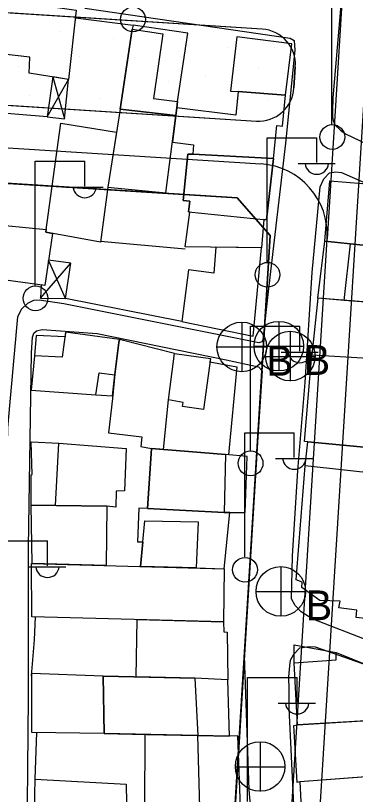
# Model space of a CAD drawing. Extents: x 417997 to 421451, y 4451742 to 4455216.
# Drawn here: x 420404.3 to 420452.3, y 4453298.8 to 4453408.7 of the extents above; entities that cross this region are included whole.
import ezdxf

# ---------------------------------------------------------------- set-up
doc = ezdxf.new("R2010")
doc.units = 0
for name, color, linetype in [('ADAKENARI', 7, 'Continuous'), ('B_Mesken', 7, 'Continuous'), ('B_Sundurma', 7, 'Continuous'), ('B_Teras', 7, 'Continuous'), ('Default', 7, 'Continuous'), ('KALDIRIM', 7, 'Continuous'), ('PL_AYA_PARK_DINLENME', 7, 'Continuous'), ('PL_TİCK', 7, 'Continuous'), ('S_Elektrik_Diregi', 7, 'Continuous'), ('S_Rogar_Kapagi', 7, 'Continuous'), ('S_Rogar_Kapagi_Buski', 7, 'Continuous'), ('Sinir_Duvar_tek_tarafa_ait', 7, 'Continuous'), ('TR_PARKALANI', 7, 'Continuous'), ('TR_TİCK', 7, 'Continuous'), ('Yol_Sose', 7, 'Continuous')]:
    doc.layers.add(name, color=color, linetype=linetype)

# ---------------------------------------------------------------- blocks, each defined once
blk = doc.blocks.new('POINT_DISPLAY')
at = {"layer": 'Default'}
blk.add_line((0, 0), (0, 0), dxfattribs=at)

msp = doc.modelspace()

# ---------------------------------------------------------------- linework, layer by layer
at = {"layer": 'ADAKENARI'}
for p, q in [((420439.12, 4453406.74), (420258.01, 4453418.28)), ((420439.12, 4453406.74), (420258.01, 4453418.28)), ((420262.09, 4453404.99), (420438.3, 4453393.77)), ((420262.09, 4453404.99), (420438.3, 4453393.77)), ((420443.79, 4453401.44), (420443.6, 4453398.45)), ((420443.79, 4453401.44), (420443.6, 4453398.45)), ((420258.45, 4453394.2), (420435.56, 4453382.92)), ((420258.45, 4453394.2), (420435.56, 4453382.92)), ((420435.56, 4453382.92), (420440.24, 4453377.61)), ((420435.56, 4453382.92), (420440.24, 4453377.61)), ((420440.24, 4453377.61), (420434.18, 4453279.14)), ((420440.24, 4453377.61), (420434.18, 4453279.14))]:
    msp.add_line(p, q, dxfattribs=at)
for centre, start, end in [((420438.8, 4453401.75), 356.4375, 86.3557), ((420438.8, 4453401.75), 356.4375, 86.3557), ((420438.61, 4453398.76), 266.3557, 356.4375), ((420438.61, 4453398.76), 266.3557, 356.4375)]:
    msp.add_arc(centre, 5, start, end, dxfattribs=at)
at = {"layer": 'B_Mesken'}
for points in [[(420392.2, 4453401.19), (420394.31, 4453412.09), (420412.83, 4453409.41), (420411.75, 4453399.65), (420406.19, 4453400.54), (420406.31, 4453402.78), (420399.23, 4453403.59), (420399.24, 4453403.24), (420398.12, 4453402.71), (420397.95, 4453402.97), (420397.35, 4453400.5)], [(420427.13, 4453396.54), (420428.59, 4453406.15), (420420.89, 4453407.3), (420420.74, 4453406.73), (420419.04, 4453395.47), (420426.92, 4453394.54), (420427.07, 4453395.65)], [(420442.39, 4453397.43), (420443.28, 4453404.67), (420435.52, 4453405.66), (420434.64, 4453397.97), (420435.71, 4453397.92)], [(420426.44, 4453390.78), (420429.4, 4453390.42), (420429.33, 4453389.12), (420440.69, 4453388.47), (420441.16, 4453393.15), (420441.99, 4453393.07), (420442.39, 4453397.43), (420435.71, 4453397.92), (420435.37, 4453394.6), (420427.07, 4453395.65), (420426.92, 4453394.54)], [(420419.04, 4453395.47), (420417.32, 4453384.45), (420425.51, 4453383.64), (420426.92, 4453394.54)], [(420417.32, 4453384.45), (420416.28, 4453376.68), (420408.56, 4453378.07), (420410.65, 4453393.49), (420418.52, 4453392.18)], [(420439.35, 4453379.86), (420439, 4453375.87), (420428.25, 4453376.04), (420428.91, 4453380.93), (420428.69, 4453380.95), (420428.87, 4453382.45), (420427.97, 4453382.57), (420428.61, 4453389.08), (420429.33, 4453389.12), (420440.69, 4453388.47), (420439.7, 4453379.83)], [(420447.94, 4453376.81), (420448.65, 4453385.32), (420453.26, 4453384.94), (420461.64, 4453381.41), (420460.97, 4453375.45)], [(420402.04, 4453371.34), (420402.86, 4453379.04), (420408.62, 4453378.49), (420408.56, 4453378.07), (420409.51, 4453377.9), (420408.42, 4453370.58), (420403.21, 4453371.27)], [(420432.58, 4453375.97), (420432.27, 4453372.31), (420428.68, 4453372.78), (420427.77, 4453365.48), (420437.84, 4453363.4), (420439, 4453375.87)], [(420446.96, 4453368.76), (420447.94, 4453376.81), (420451.58, 4453376.43), (420460.97, 4453375.45), (420460.5, 4453369.26), (420458.95, 4453369.54), (420458.7, 4453367.85), (420450.7, 4453368.47)], [(420458.06, 4453360.06), (420458.7, 4453367.85), (420446.96, 4453368.76), (420446.12, 4453360.79)], [(420411.26, 4453363.33), (420407.18, 4453363.53), (420406.93, 4453360.64), (420406.5, 4453355.8), (420415.61, 4453355.13), (420417.99, 4453354.98), (420418.29, 4453357.98), (420418.84, 4453362.51), (420418.96, 4453362.94), (420411.35, 4453363.99)], [(420426.74, 4453360.99), (420418.96, 4453362.94), (420418.84, 4453362.51), (420418.29, 4453358.05), (420417.95, 4453354.61), (420417.38, 4453349.79), (420422.13, 4453349.2), (420421.97, 4453347.84), (420423.46, 4453347.55), (420425.19, 4453347.42), (420425.86, 4453354.45)], [(420431.73, 4453359.78), (420435.55, 4453359.09), (420434.33, 4453346.68), (420433.92, 4453346.72), (420425.19, 4453347.42), (420425.86, 4453354.45), (420426.74, 4453360.99), (420431.79, 4453360.26)], [(420458.06, 4453360.06), (420456.94, 4453347.44), (420445.08, 4453348.55), (420446.12, 4453360.79)], [(420406.5, 4453339.58), (420406.46, 4453343.85), (420406.62, 4453343.91), (420406.46, 4453348.51), (420410.37, 4453348.31), (420419.88, 4453347.56), (420419.66, 4453341.61), (420418.47, 4453341.57), (420418.44, 4453339.28), (420417.16, 4453339.44), (420409.91, 4453339.53)], [(420456.94, 4453347.44), (420456.83, 4453345.98), (420456.06, 4453346.06), (420455.85, 4453343.95), (420455.13, 4453336.78), (420457.22, 4453336.58), (420457.16, 4453335.97), (420456.31, 4453327.86), (420455.82, 4453323.35), (420452.37, 4453323.72), (420452.49, 4453324.78), (420449.94, 4453325.1), (420450.11, 4453326.05), (420447.27, 4453326.14), (420444.71, 4453327.97), (420444.74, 4453328.72), (420443.89, 4453329.06), (420445.2, 4453345.13), (420445.55, 4453348.51)], [(420433.76, 4453338.56), (420436.71, 4453338.54), (420437.01, 4453346.42), (420433.92, 4453346.72), (420423.46, 4453347.55), (420422.93, 4453339.1)], [(420406.6, 4453331.34), (420406.5, 4453339.58), (420417.16, 4453339.44), (420417.08, 4453331.06)], [(420422.93, 4453339.1), (420421.71, 4453339.17), (420421.48, 4453334.39), (420422.26, 4453334.4), (420421.93, 4453330.92), (420429.77, 4453330.71), (420433.75, 4453330.6), (420434.53, 4453338.56), (420433.76, 4453338.56), (420422.93, 4453339.1)], [(420433.75, 4453330.6), (420433.65, 4453323.1), (420406.56, 4453323.82), (420406.52, 4453331.34)], [(420421.29, 4453315.35), (420421.46, 4453323.42), (420433.65, 4453323.1), (420433.71, 4453321.68), (420434.18, 4453321.65), (420434.25, 4453314.91), (420429.59, 4453315.16)], [(420443.64, 4453317.31), (420443.65, 4453319.89), (420449.57, 4453318.77), (420454.24, 4453316.92), (420454.09, 4453316.49), (420457.61, 4453316.02), (420457.81, 4453309.4), (420444.1, 4453308.6)], [(420416.63, 4453315.45), (420406.52, 4453315.83), (420406.53, 4453307.55), (420416.8, 4453307.4)], [(420434.47, 4453306.99), (420434.25, 4453314.91), (420429.59, 4453315.16), (420416.63, 4453315.45), (420416.8, 4453307.34), (420416.8, 4453307.34), (420422.76, 4453307.22), (420430, 4453307.08)], [(420444.42, 4453300.54), (420444.03, 4453300.43), (420443.57, 4453308.5), (420444.1, 4453308.6), (420456.4, 4453309.32), (420456.88, 4453301.49)], [(420436.07, 4453296.95), (420435.68, 4453307.04), (420434.47, 4453306.99), (420429.9, 4453307.08), (420422.54, 4453307.23), (420422.49, 4453296.93)], [(420444.42, 4453300.54), (420444.82, 4453293.04), (420458.86, 4453293.63), (420458.2, 4453301.59)], [(420406.84, 4453292.26), (420407.03, 4453300.89), (420419.9, 4453300.23), (420420.04, 4453292.05)]]:
    msp.add_lwpolyline(points, close=True, dxfattribs=at)
at = {"layer": 'B_Sundurma'}
for p, q in [((420409.52, 4453400), (420411.17, 4453394.08)), ((420408.76, 4453394.37), (420411.75, 4453399.65)), ((420407.78, 4453368.78), (420412.07, 4453373.73)), ((420411.31, 4453368.71), (420408.95, 4453374.14))]:
    msp.add_line(p, q, dxfattribs=at)
for points in [[(420409.52, 4453400), (420408.76, 4453394.37), (420411.17, 4453394.08), (420411.75, 4453399.65)], [(420407.87, 4453370.66), (420407.78, 4453368.78), (420411.31, 4453368.71), (420412.07, 4453373.73), (420408.95, 4453374.14), (420408.42, 4453370.58)]]:
    msp.add_lwpolyline(points, close=True, dxfattribs=at)
at = {"layer": 'B_Teras'}
for points in [[(420419.04, 4453395.47), (420420.74, 4453406.73), (420425.1, 4453406.1), (420423.76, 4453396.94), (420427.13, 4453396.54), (420427.07, 4453395.65), (420426.92, 4453394.54)], [(420429.33, 4453389.12), (420428.61, 4453389.08), (420427.97, 4453382.57), (420428.87, 4453382.45), (420428.69, 4453380.95), (420439.7, 4453379.83), (420440.69, 4453388.47)], [(420460.97, 4453375.45), (420460.5, 4453369.26), (420458.95, 4453369.54), (420458.7, 4453367.85), (420450.7, 4453368.47), (420451.58, 4453376.43)], [(420411.35, 4453363.99), (420410.88, 4453360.45), (420406.93, 4453360.64), (420406.5, 4453355.8), (420415.61, 4453355.13), (420416.07, 4453358.25), (420418.29, 4453357.98), (420418.84, 4453362.51), (420418.96, 4453362.94)], [(420426.74, 4453360.99), (420431.79, 4453360.26), (420430.84, 4453353.09), (420427.85, 4453353.48), (420427.94, 4453354.04), (420425.86, 4453354.45)], [(420409.91, 4453339.53), (420410.37, 4453348.31), (420419.88, 4453347.56), (420419.66, 4453341.61), (420418.47, 4453341.57), (420418.44, 4453339.28), (420417.16, 4453339.44)], [(420456.21, 4453347.51), (420455.85, 4453343.95), (420445.2, 4453345.13), (420445.55, 4453348.51)], [(420423.46, 4453347.55), (420433.92, 4453346.72), (420433.76, 4453338.56), (420422.93, 4453339.1)], [(420421.93, 4453330.92), (420422.55, 4453337.36), (420430.07, 4453337.23), (420429.77, 4453330.71)], [(420444.1, 4453308.6), (420443.64, 4453317.31), (420449.56, 4453317.74), (420449.57, 4453318.77), (420454.24, 4453316.92), (420454.09, 4453316.49), (420457.61, 4453316.02), (420457.81, 4453309.4)], [(420416.63, 4453315.45), (420429.59, 4453315.16), (420430, 4453307.08), (420416.8, 4453307.34)], [(420430.3, 4453296.94), (420430, 4453307.08), (420422.54, 4453307.23), (420422.49, 4453296.93)]]:
    msp.add_lwpolyline(points, close=True, dxfattribs=at)
at = {"layer": 'KALDIRIM'}
for p, q in [((420445.72, 4453271.49), (420460.03, 4453501.31)), ((420445.72, 4453271.49), (420460.03, 4453501.31)), ((420451, 4453420.7), (420449.51, 4453396.74)), ((420451, 4453420.7), (420449.51, 4453396.74)), ((420261.71, 4453399), (420438.94, 4453387.72)), ((420261.71, 4453399), (420438.94, 4453387.72)), ((420449.51, 4453396.74), (420448.29, 4453377.11)), ((420449.51, 4453396.74), (420448.29, 4453377.11)), ((420442.15, 4453278.56), (420448.29, 4453377.11)), ((420442.15, 4453278.56), (420448.29, 4453377.11))]:
    msp.add_line(p, q, dxfattribs=at)
msp.add_arc((420438.31, 4453377.74), 10, 356.4375, 86.3557, dxfattribs=at)
msp.add_arc((420438.31, 4453377.74), 10, 356.4375, 86.3557, dxfattribs=at)
at = {"layer": 'PL_AYA_PARK_DINLENME'}
for points in [[(420439.12, 4453406.74), (420258.01, 4453418.28)], [(420439.12, 4453406.74), (420258.01, 4453418.28)], [(420262.09, 4453404.99), (420438.3, 4453393.77)], [(420262.09, 4453404.99), (420438.3, 4453393.77)], [(420443.6, 4453398.45), (420443.79, 4453401.44)], [(420443.6, 4453398.45), (420443.79, 4453401.44)]]:
    msp.add_lwpolyline(points, dxfattribs=at)
for centre, start, end in [((420438.8, 4453401.75), 356.4375, 86.3557), ((420438.8, 4453401.75), 356.4375, 86.3557), ((420438.61, 4453398.76), 266.3557, 356.4375), ((420438.61, 4453398.76), 266.3557, 356.4375)]:
    msp.add_arc(centre, 5, start, end, dxfattribs=at)
at = {"layer": 'PL_TİCK'}
msp.add_lwpolyline([(420343.79, 4453273.66), (420357.12, 4453273.86), (420433.49, 4453269.16), (420434.16, 4453279.13), (420434.18, 4453279.14), (420440.24, 4453377.61), (420435.56, 4453382.92), (420258.45, 4453394.2), (420249.68, 4453391.25), (420241.04, 4453383.79), (420236.84, 4453375.54), (420229.07, 4453281.84), (420228.24, 4453271.85), (420271.83, 4453272.54), (420282.06, 4453272.7), (420289.16, 4453272.81), (420331.47, 4453273.48), (420343.79, 4453273.66)], dxfattribs=at)
msp.add_lwpolyline([(420343.79, 4453273.66), (420357.12, 4453273.86), (420433.49, 4453269.16), (420434.16, 4453279.13), (420434.18, 4453279.14), (420440.24, 4453377.61), (420435.56, 4453382.92), (420258.45, 4453394.2), (420249.68, 4453391.25), (420241.04, 4453383.79), (420236.84, 4453375.54), (420229.07, 4453281.84), (420228.24, 4453271.85), (420271.83, 4453272.54), (420282.06, 4453272.7), (420289.16, 4453272.81), (420331.47, 4453273.48), (420343.79, 4453273.66)], dxfattribs=at)
at = {"layer": 'S_Elektrik_Diregi'}
for p, q in [((420448.97, 4453393.35), (420448.97, 4453410.85)), ((420439.83, 4453373.91), (420439.83, 4453391.41)), ((420439.83, 4453391.41), (420446.83, 4453391.41)), ((420446.83, 4453387.91), (420446.83, 4453391.41)), ((420407.05, 4453370.59), (420407.05, 4453388.09)), ((420407.05, 4453388.09), (420414.05, 4453388.09)), ((420414.05, 4453384.59), (420414.05, 4453388.09)), ((420444.17, 4453387.77), (420449.42, 4453387.77)), ((420411.39, 4453384.45), (420416.64, 4453384.45)), ((420437.44, 4453347.31), (420437.44, 4453364.81)), ((420437.44, 4453364.81), (420444.44, 4453364.81)), ((420444.44, 4453361.31), (420444.44, 4453364.81)), ((420441.78, 4453361.17), (420447.03, 4453361.17)), ((420436.65, 4453332.28), (420436.65, 4453349.78)), ((420436.65, 4453349.78), (420443.65, 4453349.78)), ((420443.65, 4453346.28), (420443.65, 4453349.78)), ((420440.99, 4453346.14), (420446.24, 4453346.14)), ((420401.78, 4453334.52), (420408.78, 4453334.52)), ((420408.78, 4453331.02), (420408.78, 4453334.52)), ((420406.12, 4453330.88), (420411.37, 4453330.88)), ((420437.05, 4453297.76), (420437.05, 4453315.26)), ((420437.05, 4453315.26), (420444.05, 4453315.26)), ((420444.05, 4453311.76), (420444.05, 4453315.26)), ((420441.39, 4453311.62), (420446.64, 4453311.62))]:
    msp.add_line(p, q, dxfattribs=at)
for centre in [(420420.87, 4453408.11), (420449.01, 4453391.52), (420439.86, 4453372.08), (420407.09, 4453368.76), (420437.47, 4453345.48), (420436.68, 4453330.45)]:
    msp.add_circle(centre, 1.75, dxfattribs=at)
for centre in [(420446.83, 4453387.92), (420414.05, 4453384.61), (420444.44, 4453361.32), (420443.65, 4453346.29), (420408.78, 4453331.03), (420444.05, 4453311.77)]:
    msp.add_arc(centre, 1.66, 184.8384, 355.1464, dxfattribs=at)
at = {"layer": 'S_Rogar_Kapagi'}
for p, q in [((420443.13, 4453357.08), (420443.13, 4453364.08)), ((420439.56, 4453360.55), (420446.56, 4453360.55)), ((420438.88, 4453299.17), (420438.88, 4453306.17)), ((420435.31, 4453302.64), (420442.31, 4453302.64))]:
    msp.add_line(p, q, dxfattribs=at)
for centre in [(420443.08, 4453360.61), (420438.82, 4453302.7)]:
    msp.add_circle(centre, 3.5, dxfattribs=at)
at = {"layer": 'S_Rogar_Kapagi_Buski'}
for p, q in [((420436.22, 4453365.4), (420436.22, 4453358.4)), ((420441.46, 4453365.51), (420441.46, 4453358.51)), ((420432.72, 4453361.9), (420439.72, 4453361.9)), ((420437.96, 4453362.01), (420444.96, 4453362.01)), ((420441.74, 4453330.9), (420441.74, 4453323.9)), ((420438.24, 4453327.4), (420445.24, 4453327.4))]:
    msp.add_line(p, q, dxfattribs=at)
for centre in [(420436.22, 4453361.9), (420441.46, 4453362.01), (420441.74, 4453327.4)]:
    msp.add_circle(centre, 3.5, dxfattribs=at)
at = {"layer": 'Sinir_Duvar_tek_tarafa_ait'}
for points in [[(420412.72, 4453408.35), (420420.89, 4453407.3)], [(420408.76, 4453394.37), (420401.25, 4453394.99)], [(420428.24, 4453375.68), (420416.29, 4453376.77)], [(420427.77, 4453365.48), (420411.31, 4453368.71)], [(420406.52, 4453315.51), (420406.95, 4453320.55), (420407.07, 4453323.8)], [(420407.03, 4453300.89), (420407.3, 4453307.54)]]:
    msp.add_lwpolyline(points, dxfattribs=at)
at = {"layer": 'TR_TİCK'}
msp.add_lwpolyline([(420343.79, 4453273.66), (420357.12, 4453273.86), (420433.49, 4453269.16), (420434.16, 4453279.13), (420434.18, 4453279.14), (420440.24, 4453377.61), (420435.56, 4453382.92), (420258.45, 4453394.2), (420249.68, 4453391.25), (420241.04, 4453383.79), (420236.84, 4453375.54), (420229.07, 4453281.84), (420228.24, 4453271.85), (420271.83, 4453272.54), (420282.06, 4453272.7), (420289.16, 4453272.81), (420331.47, 4453273.48), (420343.79, 4453273.66)], dxfattribs=at)
msp.add_lwpolyline([(420343.79, 4453273.66), (420357.12, 4453273.86), (420433.49, 4453269.16), (420434.16, 4453279.13), (420434.18, 4453279.14), (420440.24, 4453377.61), (420435.56, 4453382.92), (420258.45, 4453394.2), (420249.68, 4453391.25), (420241.04, 4453383.79), (420236.84, 4453375.54), (420229.07, 4453281.84), (420228.24, 4453271.85), (420271.83, 4453272.54), (420282.06, 4453272.7), (420289.16, 4453272.81), (420331.47, 4453273.48), (420343.79, 4453273.66)], dxfattribs=at)
at = {"layer": 'Yol_Sose'}
for points in [[(420452.65, 4453417.78), (420451.94, 4453417.51), (420451.37, 4453417.12), (420451.14, 4453416.79), (420450.92, 4453416.23), (420450.62, 4453414.95), (420450.15, 4453409.61), (420449.11, 4453397.05), (420449.05, 4453395.12), (420449.06, 4453394.4), (420449.13, 4453393.83), (420449.37, 4453393.23), (420450.17, 4453392.5), (420450.88, 4453391.98), (420459.16, 4453388.01)], [(420414.07, 4453409.71), (420443.08, 4453405.47), (420443.64, 4453405.13), (420443.71, 4453403.79), (420442.4, 4453390.65), (420439.94, 4453369.71), (420439.22, 4453362.92), (420439.04, 4453362.63), (420438.65, 4453362.49), (420411.09, 4453367.96), (420407.62, 4453368.49), (420406.81, 4453368.46), (420405.96, 4453368.05), (420405.1, 4453367.23), (420404.55, 4453366.15), (420403.16, 4453350.47), (420402.47, 4453318.54), (420402.21, 4453298.4)], [(420445.18, 4453356.88), (420446.15, 4453372.41), (420447.31, 4453384.5), (420447.84, 4453385.63), (420448.61, 4453386.47), (420449.5, 4453386.62), (420450.33, 4453386.49), (420461.78, 4453381.5)], [(420438.76, 4453281.45), (420439, 4453268.74), (420438.94, 4453268.25), (420438.54, 4453268.02), (420406.09, 4453271.35), (420405.57, 4453271.7), (420405.15, 4453272.43), (420405.85, 4453287.43), (420406.08, 4453312.44), (420406.12, 4453333.58), (420406.52, 4453361.07), (420406.67, 4453363.28), (420406.85, 4453363.83), (420407.21, 4453364.19), (420408.05, 4453364.36), (420415.82, 4453363.8), (420434.04, 4453360.07), (420438.6, 4453359.08), (420439.09, 4453358.52), (420438, 4453341.27)], [(420443.26, 4453326.37), (420443.37, 4453332.36), (420444.13, 4453344.48), (420445.18, 4453356.88)], [(420438, 4453341.27), (420436.55, 4453318.32), (420437.23, 4453299.41), (420438.76, 4453281.45)], [(420454.4, 4453320.35), (420446.16, 4453323.54), (420444.63, 4453324.53), (420443.75, 4453325.43), (420443.26, 4453326.37)], [(420442.94, 4453310.94), (420442.9, 4453313.5), (420442.86, 4453315.36), (420443, 4453316.88), (420443.12, 4453317.72), (420443.56, 4453318.56), (420444.43, 4453319.45), (420445.75, 4453319.64), (420446.61, 4453319.58), (420454.74, 4453316.7), (420466.05, 4453311.39), (420469.67, 4453309.25)], [(420446.03, 4453269.95), (420444.75, 4453284.28), (420443.6, 4453297.3), (420442.94, 4453310.94)]]:
    msp.add_lwpolyline(points, dxfattribs=at)

# ---------------------------------------------------------------- block references
at = {"layer": 'TR_PARKALANI', "xscale": 0.1, "yscale": 0.10000000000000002}
for p in [(420410.68, 4453406.39), (420410.68, 4453406.39), (420418.17, 4453405.48), (420418.17, 4453405.48), (420427.31, 4453403.65), (420427.31, 4453403.65), (420434.26, 4453404.11), (420434.26, 4453404.11), (420440.84, 4453404.11), (420440.84, 4453404.11), (420413.33, 4453402.83), (420413.33, 4453402.83), (420421.1, 4453402.74), (420421.1, 4453402.74), (420404.74, 4453401.46), (420404.74, 4453401.46), (420438.64, 4453401.28), (420438.64, 4453401.28), (420431.06, 4453400.18), (420431.06, 4453400.18), (420442.3, 4453400.45), (420442.3, 4453400.45), (420408.94, 4453399.72), (420408.94, 4453399.72), (420425.94, 4453399.36), (420425.94, 4453399.36), (420406.29, 4453397.44), (420406.29, 4453397.44), (420410.68, 4453397.62), (420410.68, 4453397.62), (420416.25, 4453396.89), (420416.25, 4453396.89), (420419.45, 4453397.53), (420419.45, 4453397.53), (420435.44, 4453396.71), (420435.44, 4453396.71), (420439.92, 4453396.71), (420439.92, 4453396.71)]:
    msp.add_blockref('POINT_DISPLAY', p, dxfattribs=at)

# ---------------------------------------------------------------- texts
at = {"layer": 'S_Rogar_Kapagi_Buski'}
for p in [(420439.72, 4453357.84), (420444.96, 4453357.95), (420445.24, 4453323.34)]:
    msp.add_text('B', height=4.2, dxfattribs=at).set_placement(p)

doc.saveas('drawing.dxf')
